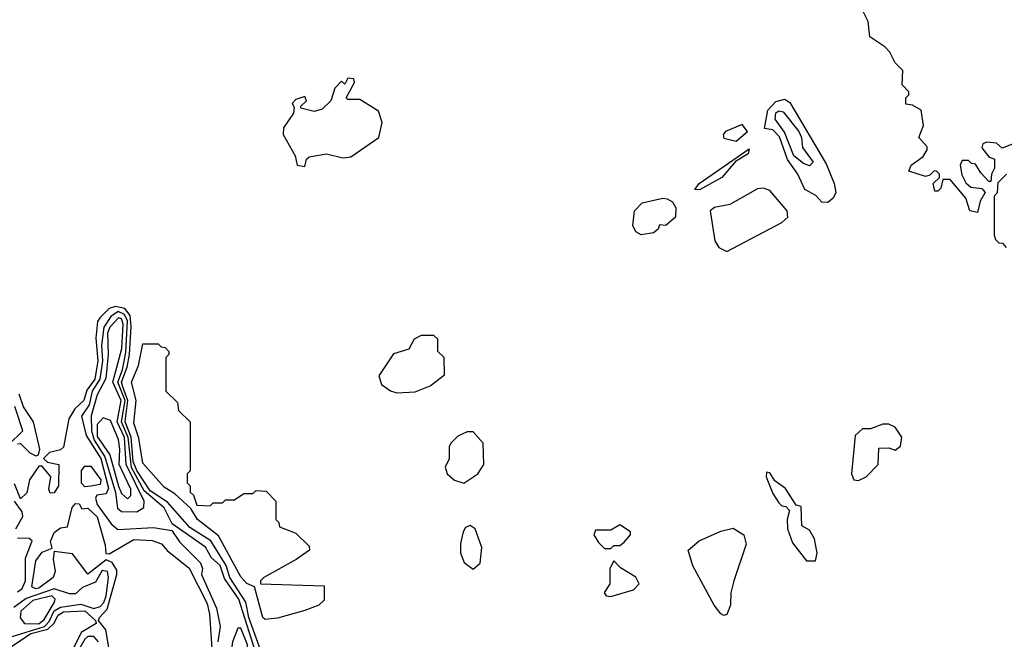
# Model space of a CAD drawing. Extents: x 2889633 to 3052318, y 540750 to 918690.
# Tile 599 of 656: x 2988482 to 2991702, y 831653 to 833681. Entities that reach past the tile are written whole.
import ezdxf

# ---------------------------------------------------------------- set-up
doc = ezdxf.new("R2010")
doc.units = 0

msp = doc.modelspace()

# ---------------------------------------------------------------- linework, layer by layer
at = {"layer": '0CON02XD'}
for points in [[(2991745, 833280), (2991695, 833260), (2991677, 833277), (2991645, 833280), (2991632.5, 833275), (2991628.3, 833261.7), (2991651.7, 833231.7), (2991670, 833225), (2991670, 833195), (2991660, 833175), (2991658.3, 833151.7), (2991651.7, 833151.7), (2991625, 833180), (2991608.3, 833208.3), (2991595, 833210), (2991585, 833220), (2991565, 833220), (2991557.5, 833205), (2991563, 833173), (2991577, 833147), (2991593, 833133), (2991628.3, 833128.3), (2991640, 833115), (2991623, 833087), (2991615, 833050), (2991590, 833055), (2991577, 833097), (2991525, 833157.5), (2991501.7, 833158.3), (2991495, 833130), (2991485, 833120), (2991475, 833120), (2991470, 833145), (2991490, 833165), (2991490, 833175), (2991480, 833185), (2991473.3, 833186.7), (2991458.3, 833171.7), (2991445, 833167.5), (2991390, 833185), (2991397.5, 833205), (2991436.4, 833233.6), (2991450, 833255), (2991450, 833265), (2991422.5, 833295), (2991437.5, 833335), (2991430, 833385), (2991401.7, 833401.7), (2991380, 833405), (2991380, 833425), (2991390, 833435), (2991390, 833445), (2991368.3, 833468.3), (2991370, 833515), (2991345, 833540), (2991327.5, 833575), (2991311.7, 833591.7), (2991262.5, 833625), (2991257.5, 833675), (2991222.5, 833745)], [(2989415, 833200), (2989420, 833225), (2989428.3, 833231.7), (2989485, 833242.5), (2989539.3, 833229.3), (2989565, 833232), (2989657.1, 833295), (2989668, 833345), (2989655, 833381.2), (2989595, 833420), (2989555, 833420), (2989550, 833425), (2989577.5, 833475), (2989575, 833487.5), (2989555, 833490), (2989545, 833470), (2989535, 833480), (2989513, 833457), (2989500, 833415), (2989471.7, 833388.3), (2989445, 833380), (2989401.7, 833391.7), (2989401.7, 833398.3), (2989420, 833415), (2989415, 833430), (2989385, 833420), (2989373, 833407), (2989380, 833395), (2989377.5, 833375), (2989345, 833327.5), (2989344, 833305), (2989383.3, 833235), (2989390, 833205), (2989415, 833200)], [(2991125, 833082.5), (2991105, 833083.8), (2991086.1, 833106.1), (2991050, 833125), (2991027.5, 833175), (2990992.9, 833222.9), (2990967.1, 833297.1), (2990945, 833320), (2990917.5, 833325), (2990929.4, 833385), (2990955, 833413.1), (2990985, 833420.8), (2991000.3, 833410.3), (2991119.2, 833209.2), (2991145.7, 833145), (2991150.8, 833115), (2991143, 833097), (2991125, 833082.5)], [(2991065, 833202.5), (2991045, 833210), (2991014.2, 833235), (2990983.1, 833313.1), (2990953.3, 833355), (2990955, 833376.7), (2990965, 833382.5), (2990979.3, 833379.3), (2991030, 833315), (2991039.2, 833295), (2991042.3, 833262.3), (2991077.5, 833215), (2991065, 833202.5)], [(2990825, 833283.8), (2990862.5, 833315), (2990845, 833337.5), (2990790, 833315), (2990782.5, 833305), (2990785, 833293.3), (2990825, 833283.8)], [(2990705, 833124), (2990690, 833125), (2990703.8, 833145), (2990868, 833258), (2990865, 833242.5), (2990823.3, 833216.7), (2990778.8, 833165), (2990705, 833124)], [(2991710, 832935), (2991698.3, 832948.3), (2991685, 832950), (2991675, 832960), (2991670, 832975), (2991670, 833105), (2991680, 833115), (2991681.7, 833148.3), (2991710, 833175)], [(2990795, 832922.5), (2990975, 833017.5), (2990994, 833035), (2990992, 833055), (2990935, 833122.5), (2990915, 833130), (2990895, 833127.5), (2990805, 833076.2), (2990754.2, 833065.8), (2990740, 833055), (2990755, 832957.5), (2990768.8, 832935), (2990795, 832922.5)], [(2990515, 832976.7), (2990497, 832987), (2990487, 833007), (2990492.5, 833055), (2990518.3, 833081.7), (2990585, 833096.7), (2990600, 833095), (2990617.5, 833085), (2990627.5, 833065), (2990626.7, 833035), (2990595, 833007.5), (2990575, 833010), (2990570, 832995), (2990555, 832983.3), (2990515, 832976.7)], [(2989270.9, 831615), (2989231.8, 831725), (2989221.8, 831775), (2989169.6, 831855), (2989156.8, 831895), (2989107.5, 831975), (2989038.8, 832018.8), (2988965, 832101.5), (2988908.9, 832138.9), (2988865.2, 832205.2), (2988853.6, 832235), (2988846.2, 832315), (2988826.5, 832365), (2988836.2, 832435), (2988819.1, 832479.1), (2988815.3, 832495), (2988833.6, 832543.6), (2988840.9, 832585), (2988847, 832677), (2988843.1, 832713.1), (2988825.9, 832735.9), (2988795, 832741.8), (2988774.4, 832735.6), (2988743.8, 832705), (2988737, 832693), (2988730.9, 832639.1), (2988737.3, 832565), (2988727.3, 832505), (2988701.1, 832468.9), (2988692, 832435), (2988662.6, 832407.4), (2988642.5, 832375), (2988625, 832282.5), (2988615, 832273.3), (2988580, 832265), (2988560, 832245), (2988573.3, 832233.3), (2988610, 832225), (2988608.8, 832155), (2988595, 832132.5), (2988581.7, 832131.7), (2988577.5, 832145), (2988583.3, 832185), (2988555, 832220), (2988545, 832220), (2988514.4, 832175.6), (2988505, 832132.5), (2988485, 832113.3), (2988465, 832162.5)], [(2989252.5, 831615), (2989198.9, 831785), (2989152.2, 831852.2), (2989138.1, 831895), (2989109.3, 831919.3), (2989090, 831955), (2988980.7, 832030.7), (2988955, 832083.8), (2988889.1, 832139.1), (2988847.2, 832215), (2988836.6, 832313.4), (2988814.7, 832364.7), (2988826.7, 832435), (2988803.2, 832495), (2988818.2, 832535), (2988828.6, 832591.4), (2988834.6, 832695), (2988825, 832716.7), (2988804, 832726), (2988780.5, 832709.5), (2988757.3, 832675), (2988749.1, 832615), (2988753.2, 832565), (2988743.8, 832505), (2988719.5, 832465), (2988709.1, 832420.9), (2988683.9, 832383.9), (2988699.7, 832319.7), (2988746.9, 832245), (2988772.5, 832147.5), (2988765, 832128.8), (2988734, 832125), (2988730, 832115), (2988735, 832093.8), (2988781.2, 832031.2), (2988803, 832013), (2988919.2, 832019.2), (2988979.3, 832009.3), (2989005, 831972.5), (2989073.6, 831903.6), (2989080, 831885), (2989076.7, 831865), (2989125.7, 831755), (2989137.5, 831695), (2989130, 831645)], [(2988865, 832070), (2988887.5, 832085), (2988888.8, 832105), (2988830, 832225), (2988825, 832313.3), (2988801.1, 832365), (2988813.5, 832435), (2988786.5, 832495), (2988816.1, 832605), (2988820.5, 832685), (2988815, 832702), (2988805, 832705.6), (2988777.1, 832675), (2988769.5, 832655), (2988771.5, 832585), (2988763.4, 832506.6), (2988735, 832453.3), (2988715.7, 832385), (2988716.8, 832335), (2988725.4, 832305), (2988760.1, 832250.1), (2988795, 832133.3), (2988802.3, 832082.3), (2988815, 832071.2), (2988865, 832070)], [(2989285, 831717.5), (2989277.5, 831725), (2989250, 831825), (2989225, 831836.2), (2989205, 831857.5), (2989131.8, 831991.8), (2989063.8, 832045), (2989041.7, 832081.7), (2988989.5, 832129.5), (2988955, 832151.2), (2988885, 832230), (2988871.4, 832311.4), (2988855, 832360), (2988863.1, 832435), (2988848, 832495), (2988870.5, 832549.5), (2988885, 832620), (2988935, 832620), (2988945, 832610), (2988958.3, 832608.3), (2988970, 832595), (2988970, 832585), (2988960, 832575), (2988960, 832465), (2988998.3, 832428.3), (2989001.7, 832401.7), (2989040, 832365), (2989040, 832205), (2989030, 832195), (2989030, 832165), (2989040, 832155), (2989040, 832135), (2989050, 832125), (2989061.7, 832091.7), (2989105, 832090), (2989115, 832100), (2989145, 832100), (2989155, 832110), (2989185, 832110), (2989215, 832130), (2989245, 832130), (2989255, 832140), (2989288.3, 832138.3), (2989320, 832105), (2989320, 832045), (2989330, 832035), (2989331.7, 832021.7), (2989385, 832000), (2989428.3, 831958.3), (2989430, 831945), (2989386.1, 831913.9), (2989280, 831855), (2989270, 831845), (2989270, 831835), (2989478.3, 831828.3), (2989478.3, 831781.7), (2989460, 831765), (2989415, 831747.5), (2989325, 831722.5), (2989285, 831717.5)], [(2989715, 832460), (2989775, 832463.3), (2989825, 832482.5), (2989871.7, 832518.3), (2989870, 832575), (2989850, 832595), (2989850, 832635), (2989837, 832647), (2989795, 832647.5), (2989772.5, 832635), (2989755, 832602.5), (2989705, 832587.5), (2989656.7, 832515), (2989665, 832487.5), (2989695, 832466.7), (2989715, 832460)], [(2988475, 832292.5), (2988485, 832294), (2988515, 832263.8), (2988535, 832253.3), (2988543.3, 832256.7), (2988548, 832275), (2988527.1, 832365), (2988494.4, 832414.4), (2988480.6, 832455)], [(2988445, 832290), (2988492, 832335), (2988465.6, 832415)], [(2988835, 832113.3), (2988845.8, 832124.2), (2988845.8, 832144.2), (2988807.5, 832225), (2988810, 832275), (2988805, 832307.5), (2988778.9, 832368.9), (2988755, 832378), (2988735, 832356.7), (2988735, 832316.7), (2988776.8, 832256.8), (2988805, 832153.8), (2988815, 832130), (2988835, 832113.3)], [(2989935, 832163.8), (2989980, 832195), (2990000, 832225), (2989997.5, 832295), (2989965, 832332.5), (2989945, 832332.5), (2989915, 832317.5), (2989892.5, 832295), (2989887, 832283), (2989886.4, 832243.6), (2989873.6, 832216.4), (2989880, 832195), (2989903.6, 832173.6), (2989935, 832163.8)], [(2991225, 832172.5), (2991250, 832185), (2991290, 832225), (2991291.7, 832278.3), (2991325, 832280), (2991345, 832272.5), (2991362.5, 832285), (2991366.7, 832315), (2991345, 832347.5), (2991325, 832357.5), (2991305, 832357.5), (2991265, 832342.5), (2991238.3, 832341.7), (2991215, 832320), (2991202.5, 832195), (2991210, 832175), (2991225, 832172.5)], [(2988695, 832152.5), (2988684.2, 832164.2), (2988683.9, 832206.1), (2988695, 832220), (2988715, 832220), (2988746.9, 832175), (2988745, 832160), (2988715, 832154), (2988695, 832152.5)], [(2991085, 831910), (2991090, 831935), (2991081.7, 831981.7), (2991065, 832010), (2991040, 832025), (2991038.3, 832088.3), (2991021.7, 832091.7), (2990986.4, 832146.4), (2990951.7, 832171.7), (2990935, 832197.5), (2990925, 832200), (2990923.3, 832185), (2990945, 832130), (2990965, 832100), (2990975, 832090), (2990988.3, 832088.3), (2991000, 832075), (2990992.5, 832045), (2990993.3, 832015), (2991009.3, 831969.3), (2991055, 831910), (2991085, 831910)], [(2988469.2, 832015), (2988492.7, 832055), (2988489.8, 832069.8), (2988465.4, 832105)], [(2988775, 831620), (2988763.8, 831683.8), (2988740, 831715), (2988742.5, 831725), (2988768.1, 831751.9), (2988800, 831865), (2988799.5, 831879.5), (2988784, 831904), (2988765, 831913.3), (2988705, 831866.7), (2988655, 831932.5), (2988595, 831940), (2988591.2, 831915), (2988597.8, 831875), (2988592, 831855), (2988545, 831820.8), (2988535, 831818), (2988522, 831825), (2988535, 831910), (2988555, 831938.8), (2988588.3, 831951.7), (2988583, 831973), (2988595, 832002.5), (2988615, 832017.5), (2988638.3, 832021.7), (2988653.3, 832085), (2988665, 832097.5), (2988676.4, 832096.4), (2988685, 832080), (2988705, 832082.5), (2988735, 832053.8), (2988761.3, 831961.3), (2988764.2, 831934.2), (2988775, 831932.5), (2988855, 831980), (2988915, 831976.7), (2988946.1, 831966.1), (2988964.1, 831944.1), (2989036.4, 831886.4), (2989095, 831770), (2989102.9, 831735), (2989116.8, 831526.8)], [(2989965, 831882.5), (2989987.7, 831902.3), (2989993.6, 831953.6), (2989971.2, 832015), (2989955, 832026), (2989940.5, 832019.5), (2989932.5, 832005), (2989923.3, 831966.7), (2989923.3, 831935), (2989936.2, 831905), (2989965, 831882.5)], [(2990415, 831950), (2990425, 831960), (2990445, 831960), (2990459.3, 831970.7), (2990480, 831995), (2990480, 832005), (2990445, 832027.5), (2990415, 832010), (2990365, 832010), (2990360, 831995), (2990375, 831970), (2990395, 831950), (2990415, 831950)], [(2990785, 831730.8), (2990775, 831736), (2990753.3, 831765), (2990684, 831894), (2990668.1, 831945), (2990704.6, 831975.4), (2990775, 832006.9), (2990815, 832017.1), (2990850, 831995), (2990857.5, 831965), (2990817.5, 831845), (2990807.5, 831805), (2990806.7, 831765), (2990795, 831733.8), (2990785, 831730.8)], [(2988475, 831808.1), (2988490.4, 831819.6), (2988500.9, 831845), (2988500.8, 831919.2), (2988522.5, 831975), (2988513.3, 831983.3), (2988475, 831983.8)], [(2990415, 831793.3), (2990490, 831815), (2990508, 831835), (2990497, 831857), (2990447, 831887), (2990425, 831910), (2990412.5, 831885), (2990412.5, 831835), (2990393.3, 831805), (2990400, 831795), (2990415, 831793.3)], [(2988457.8, 831662.2), (2988562.9, 831695), (2988578.1, 831711.9), (2988594.2, 831745.8), (2988615, 831758.1), (2988682.2, 831767.8), (2988725, 831754.5), (2988745, 831760.5), (2988756.8, 831773.2), (2988764.7, 831795), (2988772.9, 831855), (2988769.2, 831875), (2988751.3, 831878.7), (2988729.5, 831840.5), (2988687.8, 831822.2), (2988665, 831802), (2988645, 831802), (2988595, 831818.1), (2988502.8, 831787.2), (2988462.5, 831757.5)], [(2988545, 831703.6), (2988562.3, 831717.7), (2988595.8, 831775), (2988597.5, 831785), (2988586.7, 831795), (2988525, 831780), (2988486.2, 831745), (2988483.3, 831723.3), (2988497.5, 831705), (2988545, 831703.6)], [(2988445, 831623.5), (2988518.3, 831671.7), (2988574.2, 831685.8), (2988593.5, 831705), (2988607.6, 831732.4), (2988625, 831742.7), (2988695, 831746.5), (2988730, 831715), (2988732.5, 831705), (2988683.1, 831675), (2988644.3, 831595.7)], [(2989215, 831402.5), (2989225, 831407.5), (2989233.8, 831425), (2989238.6, 831485), (2989227.5, 831565), (2989226.7, 831635), (2989205, 831690), (2989195, 831690), (2989178, 831645), (2989163.1, 831535), (2989178.9, 831485), (2989185, 831427.5), (2989205, 831402.5), (2989215, 831402.5)], [(2988740, 831645), (2988725, 831662), (2988705, 831662.5), (2988695, 831654), (2988672.9, 831615)]]:
    msp.add_lwpolyline(points, dxfattribs=at)

doc.saveas('drawing.dxf')
